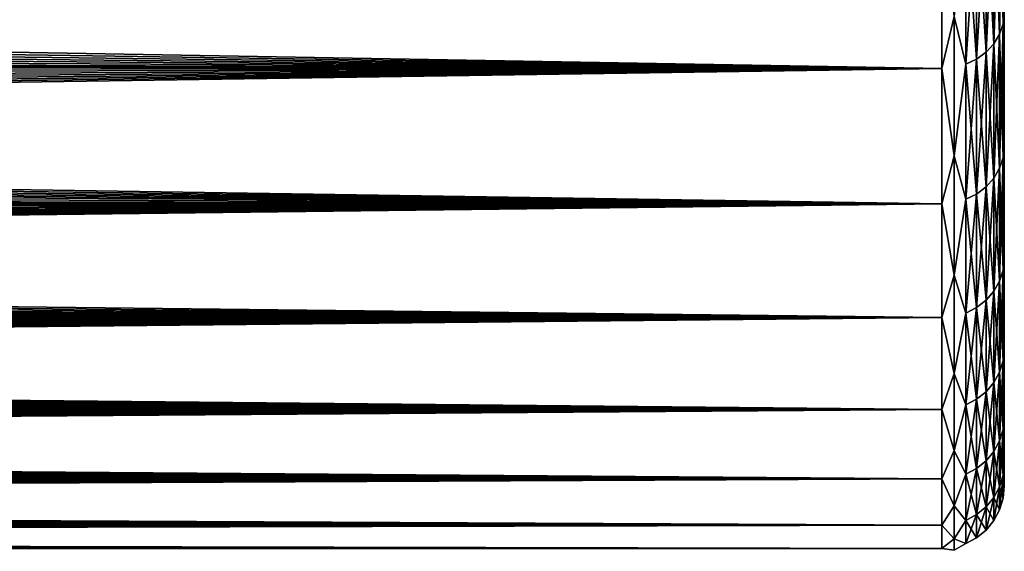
# Model space of a CAD drawing. Header units: metres. Extents: x -22 to 72, y -237 to 23.
# Tile 332 of 363: x 55.26 to 60, y -21 to -18.44. Entities that reach past the tile are written whole.
import ezdxf

# ---------------------------------------------------------------- set-up
doc = ezdxf.new("R2010")
doc.units = ezdxf.units.M
doc.layers.add('solid_509588_MEDIA_SW0001', color=7, linetype='CONTINUOUS')

msp = doc.modelspace()

# ---------------------------------------------------------------- linework, layer by layer
at = {"layer": 'solid_509588_MEDIA_SW0001'}
for points in [[(59.994305, -17.71904, 95.313774), (59.977276, -17.767141, 95.343132), (59.977276, -18.511242, 94.017288)], [(59.994305, -18.461124, 93.991516), (59.994305, -17.71904, 95.313774), (59.977276, -18.511242, 94.017288)], [(59.994305, -17.71904, 73.686226), (59.994305, -18.461124, 75.008484), (59.977276, -17.767141, 73.656868)], [(59.994305, -17.71904, 73.686226), (60, -18.405882, 75.028305), (59.994305, -18.461124, 75.008484)], [(59.994305, -18.461124, 93.991516), (60, -18.405882, 93.971695), (59.994305, -17.71904, 95.313774)], [(59.977276, -17.767141, 95.343132), (59.949574, -17.81148, 95.370186), (59.949574, -18.557436, 94.041039)], [(59.977276, -18.511242, 94.017288), (59.977276, -17.767141, 95.343132), (59.949574, -18.557436, 94.041039)], [(59.977276, -17.767141, 73.656868), (59.977276, -18.511242, 74.982712), (59.949574, -17.81148, 73.629814)], [(59.994305, -18.461124, 75.008484), (59.977276, -18.511242, 74.982712), (59.977276, -17.767141, 73.656868)], [(59.949574, -17.81148, 95.370186), (59.912258, -17.850346, 95.393906), (59.912258, -18.597929, 94.061852)], [(59.949574, -18.557436, 94.041039), (59.949574, -17.81148, 95.370186), (59.912258, -18.597929, 94.061852)], [(59.949574, -17.81148, 73.629814), (59.949574, -18.557436, 74.958961), (59.912258, -17.850346, 73.606094)], [(59.977276, -18.511242, 74.982712), (59.949574, -18.557436, 74.958961), (59.949574, -17.81148, 73.629814)], [(59.912258, -17.850346, 95.393906), (59.866768, -17.882242, 95.413376), (59.866768, -18.631163, 94.078941)], [(59.912258, -18.597929, 94.061852), (59.912258, -17.850346, 95.393906), (59.866768, -18.631163, 94.078941)], [(59.912258, -17.850346, 73.606094), (59.912258, -18.597929, 74.938148), (59.866768, -17.882242, 73.586624)], [(59.949574, -18.557436, 74.958961), (59.912258, -18.597929, 74.938148), (59.912258, -17.850346, 73.606094)], [(59.814861, -18.655855, 94.091637), (59.814861, -17.905943, 95.427841), (59.758526, -18.426199, 94.561462)], [(59.814861, -17.905943, 73.572159), (59.814861, -18.655855, 74.908363), (59.758526, -18.426199, 74.438538)], [(59.866768, -17.882242, 95.413376), (59.814861, -17.905943, 95.427841), (59.814861, -18.655855, 94.091637)], [(59.866768, -18.631163, 94.078941), (59.866768, -17.882242, 95.413376), (59.814861, -18.655855, 94.091637)], [(59.866768, -17.882242, 73.586624), (59.866768, -18.631163, 74.921059), (59.814861, -17.905943, 73.572159)], [(59.866768, -18.631163, 74.921059), (59.814861, -18.655855, 74.908363), (59.814861, -17.905943, 73.572159)], [(59.912258, -18.597929, 74.938148), (59.866768, -18.631163, 74.921059), (59.866768, -17.882242, 73.586624)], [(59.700001, -17.925455, 95.439751), (19.526922, -18.487112, 94.461258), (19.368902, -18.591864, 94.264359)], [(59.700001, -18.676186, 94.102089), (59.700001, -17.925455, 95.439751), (19.368902, -18.591864, 94.264359)], [(59.700001, -17.925455, 95.439751), (19.688055, -18.377901, 94.661339), (19.526922, -18.487112, 94.461258)], [(59.700001, -17.925455, 73.560249), (59.700001, -18.676186, 74.897911), (20.250511, -17.983549, 73.656013)], [(59.758526, -18.426199, 94.561462), (59.700001, -17.925455, 95.439751), (59.700001, -18.676186, 94.102089)], [(59.758526, -18.426199, 74.438538), (59.700001, -18.676186, 74.897911), (59.700001, -17.925455, 73.560249)], [(59.700001, -18.676186, 74.897911), (20.111252, -18.085367, 73.826691), (20.250511, -17.983549, 73.656013)], [(59.700001, -18.676186, 74.897911), (19.974554, -18.183558, 73.99485), (20.111252, -18.085367, 73.826691)], [(59.700001, -18.676186, 74.897911), (19.84029, -18.278183, 74.16037), (19.974554, -18.183558, 73.99485)], [(59.700001, -18.676186, 74.897911), (19.708134, -18.369471, 74.323433), (19.84029, -18.278183, 74.16037)], [(59.700001, -18.676186, 74.897911), (19.577997, -18.457609, 74.484184), (19.708134, -18.369471, 74.323433)], [(59.758526, -19.097029, 93.221321), (59.758526, -18.426199, 94.561462), (59.700001, -18.676186, 94.102089)], [(59.758526, -18.426199, 74.438538), (59.758526, -19.097029, 75.778679), (59.700001, -18.676186, 74.897911)], [(59.814861, -18.655855, 94.091637), (59.758526, -18.426199, 94.561462), (59.758526, -19.097029, 93.221321)], [(59.814861, -18.655855, 74.908363), (59.758526, -19.097029, 75.778679), (59.758526, -18.426199, 74.438538)], [(59.994305, -18.461124, 75.008484), (60, -18.405882, 75.028305), (60, -19.048637, 76.398193)], [(59.994305, -18.461124, 93.991516), (60, -19.048637, 92.601807), (60, -18.405882, 93.971695)], [(60, -19.048637, 92.601807), (60, -19.048637, 76.398193), (60, -18.405882, 75.028305)], [(60, -18.405882, 93.971695), (60, -19.048637, 92.601807), (60, -18.405882, 75.028305)], [(59.700001, -18.676186, 74.897911), (19.449795, -18.542786, 74.642761), (19.577997, -18.457609, 74.484184)], [(59.994305, -18.461124, 93.991516), (59.977276, -18.511242, 94.017288), (59.977276, -19.156576, 92.640663)], [(59.994305, -19.104712, 92.618622), (59.994305, -18.461124, 93.991516), (59.977276, -19.156576, 92.640663)], [(59.994305, -18.461124, 75.008484), (59.994305, -19.104712, 76.381378), (59.977276, -18.511242, 74.982712)], [(59.994305, -18.461124, 75.008484), (60, -19.048637, 76.398193), (59.994305, -19.104712, 76.381378)], [(59.994305, -19.104712, 92.618622), (60, -19.048637, 92.601807), (59.994305, -18.461124, 93.991516)], [(59.977276, -18.511242, 94.017288), (59.949574, -18.557436, 94.041039), (59.949574, -19.20438, 92.66098)], [(59.977276, -19.156576, 92.640663), (59.977276, -18.511242, 94.017288), (59.949574, -19.20438, 92.66098)], [(59.977276, -18.511242, 74.982712), (59.977276, -19.156576, 76.359337), (59.949574, -18.557436, 74.958961)], [(59.994305, -19.104712, 76.381378), (59.977276, -19.156576, 76.359337), (59.977276, -18.511242, 74.982712)], [(59.700001, -18.676186, 74.897911), (19.323439, -18.625172, 74.799332), (19.449795, -18.542786, 74.642761)], [(59.949574, -18.557436, 94.041039), (59.912258, -18.597929, 94.061852), (59.912258, -19.246286, 92.678787)], [(59.949574, -19.20438, 92.66098), (59.949574, -18.557436, 94.041039), (59.912258, -19.246286, 92.678787)], [(59.949574, -18.557436, 74.958961), (59.949574, -19.20438, 76.33902), (59.912258, -18.597929, 74.938148)], [(59.977276, -19.156576, 76.359337), (59.949574, -19.20438, 76.33902), (59.949574, -18.557436, 74.958961)], [(59.700001, -18.676186, 74.897911), (19.198843, -18.704939, 74.954041), (19.323439, -18.625172, 74.799332)], [(59.700001, -18.676186, 94.102089), (19.368902, -18.591864, 94.264359), (19.213802, -18.692484, 94.07032)], [(59.912258, -18.597929, 94.061852), (59.866768, -18.631163, 94.078941), (59.866768, -19.280678, 92.693398)], [(59.912258, -19.246286, 92.678787), (59.912258, -18.597929, 94.061852), (59.866768, -19.280678, 92.693398)], [(59.912258, -18.597929, 74.938148), (59.912258, -19.246286, 76.321213), (59.866768, -18.631163, 74.921059)], [(59.949574, -19.20438, 76.33902), (59.912258, -19.246286, 76.321213), (59.912258, -18.597929, 74.938148)], [(59.814861, -19.306232, 92.704262), (59.814861, -18.655855, 94.091637), (59.758526, -19.097029, 93.221321)], [(59.814861, -18.655855, 74.908363), (59.814861, -19.306232, 76.295738), (59.758526, -19.097029, 75.778679)], [(59.866768, -18.631163, 94.078941), (59.814861, -18.655855, 94.091637), (59.814861, -19.306232, 92.704262)], [(59.866768, -19.280678, 92.693398), (59.866768, -18.631163, 94.078941), (59.814861, -19.306232, 92.704262)], [(59.866768, -18.631163, 74.921059), (59.866768, -19.280678, 76.306602), (59.814861, -18.655855, 74.908363)], [(59.866768, -19.280678, 76.306602), (59.814861, -19.306232, 76.295738), (59.814861, -18.655855, 74.908363)], [(59.912258, -19.246286, 76.321213), (59.866768, -19.280678, 76.306602), (59.866768, -18.631163, 74.921059)], [(59.700001, -18.676186, 94.102089), (18.344725, -19.216064, 92.970116), (18.208879, -19.291336, 92.797249)], [(59.700001, -19.327271, 92.713196), (59.700001, -18.676186, 94.102089), (18.208879, -19.291336, 92.797249)], [(59.700001, -18.676186, 94.102089), (18.482748, -19.137697, 93.145721), (18.344725, -19.216064, 92.970116)], [(59.700001, -18.676186, 94.102089), (18.623182, -19.056046, 93.324234), (18.482748, -19.137697, 93.145721)], [(59.700001, -18.676186, 94.102089), (18.766279, -18.970903, 93.505821), (18.623182, -19.056046, 93.324234)], [(59.700001, -18.676186, 94.102089), (18.912289, -18.882053, 93.690651), (18.766279, -18.970903, 93.505821)], [(59.700001, -18.676186, 94.102089), (19.061464, -18.789267, 93.878883), (18.912289, -18.882053, 93.690651)], [(59.700001, -18.676186, 94.102089), (19.213802, -18.692484, 94.07032), (19.061464, -18.789267, 93.878883)], [(59.700001, -19.327271, 76.286804), (19.07592, -18.782246, 75.107063), (19.198843, -18.704939, 74.954041)], [(59.700001, -18.676186, 74.897911), (59.700001, -19.327271, 76.286804), (19.198843, -18.704939, 74.954041)], [(59.758526, -19.097029, 93.221321), (59.700001, -18.676186, 94.102089), (59.700001, -19.327271, 92.713196)], [(59.758526, -19.097029, 75.778679), (59.700001, -19.327271, 76.286804), (59.700001, -18.676186, 74.897911)], [(59.700001, -19.327271, 76.286804), (18.954584, -18.857246, 75.258553), (19.07592, -18.782246, 75.107063)], [(59.700001, -19.327271, 76.286804), (18.834974, -18.929871, 75.408241), (18.954584, -18.857246, 75.258553)], [(59.700001, -19.327271, 76.286804), (18.717234, -19.000025, 75.555779), (18.834974, -18.929871, 75.408241)], [(59.700001, -19.327271, 76.286804), (18.601282, -19.067825, 75.701248), (18.717234, -19.000025, 75.555779)], [(59.994305, -19.104712, 76.381378), (60, -19.048637, 76.398193), (60, -19.589628, 77.81147)], [(59.994305, -19.104712, 92.618622), (60, -19.589628, 91.18853), (60, -19.048637, 92.601807)], [(60, -19.589628, 91.18853), (60, -19.589628, 77.81147), (60, -19.048637, 76.398193)], [(60, -19.048637, 92.601807), (60, -19.589628, 91.18853), (60, -19.048637, 76.398193)], [(59.700001, -19.327271, 76.286804), (18.449322, -19.154753, 75.892128), (18.601282, -19.067825, 75.701248)], [(59.758526, -19.670544, 91.836731), (59.758526, -19.097029, 93.221321), (59.700001, -19.327271, 92.713196)], [(59.758526, -19.097029, 75.778679), (59.758526, -19.670544, 77.163269), (59.700001, -19.327271, 76.286804)], [(59.814861, -19.306232, 92.704262), (59.758526, -19.097029, 93.221321), (59.758526, -19.670544, 91.836731)], [(59.814861, -19.306232, 76.295738), (59.758526, -19.670544, 77.163269), (59.758526, -19.097029, 75.778679)], [(59.994305, -19.104712, 92.618622), (59.977276, -19.156576, 92.640663), (59.977276, -19.699701, 91.220604)], [(59.994305, -19.646368, 91.202408), (59.994305, -19.104712, 92.618622), (59.977276, -19.699701, 91.220604)], [(59.994305, -19.104712, 76.381378), (59.994305, -19.646368, 77.797592), (59.977276, -19.156576, 76.359337)], [(59.994305, -19.104712, 76.381378), (60, -19.589628, 77.81147), (59.994305, -19.646368, 77.797592)], [(59.994305, -19.646368, 91.202408), (60, -19.589628, 91.18853), (59.994305, -19.104712, 92.618622)], [(59.700001, -19.327271, 76.286804), (18.300207, -19.237938, 76.079681), (18.449322, -19.154753, 75.892128)], [(59.977276, -19.156576, 92.640663), (59.949574, -19.20438, 92.66098), (59.949574, -19.748861, 91.237373)], [(59.977276, -19.699701, 91.220604), (59.977276, -19.156576, 92.640663), (59.949574, -19.748861, 91.237373)], [(59.977276, -19.156576, 76.359337), (59.977276, -19.699701, 77.779396), (59.949574, -19.20438, 76.33902)], [(59.994305, -19.646368, 77.797592), (59.977276, -19.699701, 77.779396), (59.977276, -19.156576, 76.359337)], [(59.700001, -19.327271, 76.286804), (18.153746, -19.317619, 76.26413), (18.300207, -19.237938, 76.079681)], [(59.949574, -19.20438, 92.66098), (59.912258, -19.246286, 92.678787), (59.912258, -19.791956, 91.252075)], [(59.949574, -19.748861, 91.237373), (59.949574, -19.20438, 92.66098), (59.912258, -19.791956, 91.252075)], [(59.949574, -19.20438, 76.33902), (59.949574, -19.748861, 77.762627), (59.912258, -19.246286, 76.321213)], [(59.977276, -19.699701, 77.779396), (59.949574, -19.748861, 77.762627), (59.949574, -19.20438, 76.33902)], [(59.866768, -19.280678, 92.693398), (59.814861, -19.306232, 92.704262), (59.814861, -19.853601, 91.273109)], [(59.866768, -19.827322, 91.264145), (59.866768, -19.280678, 92.693398), (59.814861, -19.853601, 91.273109)], [(59.866768, -19.280678, 76.306602), (59.866768, -19.827322, 77.735855), (59.814861, -19.306232, 76.295738)], [(59.912258, -19.246286, 92.678787), (59.866768, -19.280678, 92.693398), (59.866768, -19.827322, 91.264145)], [(59.912258, -19.791956, 91.252075), (59.912258, -19.246286, 92.678787), (59.866768, -19.827322, 91.264145)], [(59.912258, -19.246286, 76.321213), (59.912258, -19.791956, 77.747925), (59.866768, -19.280678, 76.306602)], [(59.912258, -19.791956, 77.747925), (59.866768, -19.827322, 77.735855), (59.866768, -19.280678, 76.306602)], [(59.949574, -19.748861, 77.762627), (59.912258, -19.791956, 77.747925), (59.912258, -19.246286, 76.321213)], [(59.700001, -19.327271, 92.713196), (17.206827, -19.790421, 91.524193), (17.091166, -19.841667, 91.378098)], [(59.700001, -19.875235, 91.280487), (59.700001, -19.327271, 92.713196), (17.091166, -19.841667, 91.378098)], [(59.700001, -19.327271, 92.713196), (17.324579, -19.736912, 91.673164), (17.206827, -19.790421, 91.524193)], [(59.700001, -19.327271, 92.713196), (17.444529, -19.680977, 91.825241), (17.324579, -19.736912, 91.673164)], [(59.700001, -19.327271, 92.713196), (17.56658, -19.622581, 91.980263), (17.444529, -19.680977, 91.825241)], [(59.700001, -19.327271, 92.713196), (17.690533, -19.5618, 92.137802), (17.56658, -19.622581, 91.980263)], [(59.700001, -19.327271, 92.713196), (17.816561, -19.498466, 92.298065), (17.690533, -19.5618, 92.137802)], [(59.700001, -19.327271, 92.713196), (17.944841, -19.432404, 92.461258), (17.816561, -19.498466, 92.298065)], [(59.700001, -19.327271, 92.713196), (18.075554, -19.363426, 92.627586), (17.944841, -19.432404, 92.461258)], [(59.700001, -19.327271, 76.286804), (18.009762, -19.394009, 76.445663), (18.153746, -19.317619, 76.26413)], [(59.700001, -19.327271, 76.286804), (59.700001, -19.875235, 77.719513), (18.009762, -19.394009, 76.445663)], [(59.700001, -19.327271, 92.713196), (18.208879, -19.291336, 92.797249), (18.075554, -19.363426, 92.627586)], [(59.758526, -19.670544, 91.836731), (59.700001, -19.327271, 92.713196), (59.700001, -19.875235, 91.280487)], [(59.758526, -19.670544, 77.163269), (59.700001, -19.875235, 77.719513), (59.700001, -19.327271, 76.286804)], [(59.814861, -19.853601, 91.273109), (59.814861, -19.306232, 92.704262), (59.758526, -19.670544, 91.836731)], [(59.814861, -19.306232, 76.295738), (59.814861, -19.853601, 77.726891), (59.758526, -19.670544, 77.163269)], [(59.866768, -19.827322, 77.735855), (59.814861, -19.853601, 77.726891), (59.814861, -19.306232, 76.295738)], [(59.700001, -19.875235, 77.719513), (17.868544, -19.467009, 76.623734), (18.009762, -19.394009, 76.445663)], [(59.700001, -19.875235, 77.719513), (17.730156, -19.536692, 76.798203), (17.868544, -19.467009, 76.623734)], [(59.700001, -19.875235, 77.719513), (17.594433, -19.603283, 76.969315), (17.730156, -19.536692, 76.798203)], [(59.700001, -19.875235, 77.719513), (17.46121, -19.666992, 77.137299), (17.594433, -19.603283, 76.969315)], [(59.994305, -19.646368, 77.797592), (60, -19.589628, 77.81147), (60, -20.025928, 79.260529)], [(59.994305, -19.646368, 91.202408), (60, -20.025928, 89.739471), (60, -19.589628, 91.18853)], [(60, -20.025928, 89.739471), (60, -20.025928, 79.260529), (60, -19.589628, 77.81147)], [(60, -19.589628, 91.18853), (60, -20.025928, 89.739471), (60, -19.589628, 77.81147)], [(59.700001, -19.875235, 77.719513), (17.330326, -19.728018, 77.302414), (17.46121, -19.666992, 77.137299)], [(59.994305, -19.646368, 91.202408), (59.977276, -19.699701, 91.220604), (59.977276, -20.137722, 89.764687)], [(59.994305, -20.0832, 89.750435), (59.994305, -19.646368, 91.202408), (59.977276, -20.137722, 89.764687)], [(59.994305, -19.646368, 77.797592), (59.994305, -20.0832, 79.249565), (59.977276, -19.699701, 77.779396)], [(59.994305, -19.646368, 77.797592), (60, -20.025928, 79.260529), (59.994305, -20.0832, 79.249565)], [(59.994305, -20.0832, 89.750435), (60, -20.025928, 89.739471), (59.994305, -19.646368, 91.202408)], [(59.758526, -20.143822, 90.414757), (59.758526, -19.670544, 91.836731), (59.700001, -19.875235, 91.280487)], [(59.758526, -19.670544, 77.163269), (59.758526, -20.143822, 78.585243), (59.700001, -19.875235, 77.719513)], [(59.814861, -19.853601, 91.273109), (59.758526, -19.670544, 91.836731), (59.758526, -20.143822, 90.414757)], [(59.814861, -19.853601, 77.726891), (59.758526, -20.143822, 78.585243), (59.758526, -19.670544, 77.163269)], [(59.977276, -19.699701, 91.220604), (59.949574, -19.748861, 91.237373), (59.949574, -20.187975, 89.777824)], [(59.977276, -20.137722, 89.764687), (59.977276, -19.699701, 91.220604), (59.949574, -20.187975, 89.777824)], [(59.977276, -19.699701, 77.779396), (59.977276, -20.137722, 79.235313), (59.949574, -19.748861, 77.762627)], [(59.994305, -20.0832, 79.249565), (59.977276, -20.137722, 79.235313), (59.977276, -19.699701, 77.779396)], [(59.700001, -19.875235, 77.719513), (17.20162, -19.786545, 77.464897), (17.330326, -19.728018, 77.302414)], [(59.949574, -19.748861, 91.237373), (59.912258, -19.791956, 91.252075), (59.912258, -20.232025, 89.789345)], [(59.949574, -20.187975, 89.777824), (59.949574, -19.748861, 91.237373), (59.912258, -20.232025, 89.789345)], [(59.949574, -19.748861, 77.762627), (59.949574, -20.187975, 79.222176), (59.912258, -19.791956, 77.747925)], [(59.977276, -20.137722, 79.235313), (59.949574, -20.187975, 79.222176), (59.949574, -19.748861, 77.762627)], [(59.700001, -19.875235, 77.719513), (17.075275, -19.842497, 77.624298), (17.20162, -19.786545, 77.464897)], [(59.912258, -19.791956, 91.252075), (59.866768, -19.827322, 91.264145), (59.866768, -20.268179, 89.798798)], [(59.912258, -20.232025, 89.789345), (59.912258, -19.791956, 91.252075), (59.866768, -20.268179, 89.798798)], [(59.912258, -19.791956, 77.747925), (59.912258, -20.232025, 79.210655), (59.866768, -19.827322, 77.735855)], [(59.949574, -20.187975, 79.222176), (59.912258, -20.232025, 79.210655), (59.912258, -19.791956, 77.747925)], [(59.700001, -19.875235, 77.719513), (16.951382, -19.895912, 77.780426), (17.075275, -19.842497, 77.624298)], [(59.700001, -19.875235, 91.280487), (17.091166, -19.841667, 91.378098), (16.977486, -19.890806, 91.234673)], [(59.814861, -20.295042, 89.805817), (59.814861, -19.853601, 91.273109), (59.758526, -20.143822, 90.414757)], [(59.814861, -19.853601, 77.726891), (59.814861, -20.295042, 79.194183), (59.758526, -20.143822, 78.585243)], [(59.866768, -19.827322, 91.264145), (59.814861, -19.853601, 91.273109), (59.814861, -20.295042, 89.805817)], [(59.866768, -20.268179, 89.798798), (59.866768, -19.827322, 91.264145), (59.814861, -20.295042, 89.805817)], [(59.866768, -19.827322, 77.735855), (59.866768, -20.268179, 79.201202), (59.814861, -19.853601, 77.726891)], [(59.866768, -20.268179, 79.201202), (59.814861, -20.295042, 79.194183), (59.814861, -19.853601, 77.726891)], [(59.912258, -20.232025, 79.210655), (59.866768, -20.268179, 79.201202), (59.866768, -19.827322, 77.735855)], [(59.700001, -19.875235, 91.280487), (15.941739, -20.284985, 89.933182), (15.847974, -20.316101, 89.815643)], [(59.700001, -20.317158, 89.8116), (59.700001, -19.875235, 91.280487), (15.847974, -20.316101, 89.815643)], [(59.700001, -19.875235, 91.280487), (16.03726, -20.252525, 90.052948), (15.941739, -20.284985, 89.933182)], [(59.700001, -19.875235, 91.280487), (16.134583, -20.218624, 90.17514), (16.03726, -20.252525, 90.052948)], [(59.700001, -19.875235, 91.280487), (16.233658, -20.18329, 90.299553), (16.134583, -20.218624, 90.17514)], [(59.700001, -19.875235, 91.280487), (16.334421, -20.146551, 90.425911), (16.233658, -20.18329, 90.299553)], [(59.700001, -19.875235, 91.280487), (16.436935, -20.108303, 90.554436), (16.334421, -20.146551, 90.425911)], [(59.700001, -19.875235, 91.280487), (16.541269, -20.068432, 90.68531), (16.436935, -20.108303, 90.554436)], [(59.700001, -19.875235, 91.280487), (16.647482, -20.026817, 90.818748), (16.541269, -20.068432, 90.68531)], [(59.700001, -19.875235, 91.280487), (16.755644, -19.983337, 90.954933), (16.647482, -20.026817, 90.818748)], [(59.700001, -19.875235, 91.280487), (16.865679, -19.937984, 91.093689), (16.755644, -19.983337, 90.954933)], [(59.700001, -20.317158, 79.1884), (16.829838, -19.946959, 77.933502), (16.951382, -19.895912, 77.780426)], [(59.700001, -19.875235, 91.280487), (16.977486, -19.890806, 91.234673), (16.865679, -19.937984, 91.093689)], [(59.700001, -19.875235, 77.719513), (59.700001, -20.317158, 79.1884), (16.951382, -19.895912, 77.780426)], [(59.758526, -20.143822, 90.414757), (59.700001, -19.875235, 91.280487), (59.700001, -20.317158, 89.8116)], [(59.758526, -20.143822, 78.585243), (59.700001, -20.317158, 79.1884), (59.700001, -19.875235, 77.719513)], [(59.700001, -20.317158, 79.1884), (16.710548, -19.995798, 78.083763), (16.829838, -19.946959, 77.933502)], [(59.700001, -20.317158, 79.1884), (16.593414, -20.042583, 78.231438), (16.710548, -19.995798, 78.083763)], [(59.700001, -20.317158, 79.1884), (16.47834, -20.087458, 78.376762), (16.593414, -20.042583, 78.231438)], [(59.994305, -20.0832, 79.249565), (60, -20.025928, 79.260529), (60, -20.355173, 80.737488)], [(59.994305, -20.0832, 89.750435), (60, -20.355173, 88.262512), (60, -20.025928, 89.739471)], [(60, -20.355173, 88.262512), (60, -20.355173, 80.737488), (60, -20.025928, 79.260529)], [(60, -20.025928, 89.739471), (60, -20.355173, 88.262512), (60, -20.025928, 79.260529)], [(59.700001, -20.317158, 79.1884), (16.365427, -20.130369, 78.519348), (16.47834, -20.087458, 78.376762)], [(59.994305, -20.0832, 89.750435), (59.977276, -20.137722, 89.764687), (59.977276, -20.468298, 88.280685)], [(59.994305, -20.412882, 88.270447), (59.994305, -20.0832, 89.750435), (59.977276, -20.468298, 88.280685)], [(59.994305, -20.0832, 79.249565), (59.994305, -20.412882, 80.729553), (59.977276, -20.137722, 79.235313)], [(59.994305, -20.0832, 79.249565), (60, -20.355173, 80.737488), (59.994305, -20.412882, 80.729553)], [(59.994305, -20.412882, 88.270447), (60, -20.355173, 88.262512), (59.994305, -20.0832, 89.750435)], [(59.700001, -20.317158, 79.1884), (16.254738, -20.171333, 78.658997), (16.365427, -20.130369, 78.519348)], [(59.758526, -20.514452, 88.962646), (59.758526, -20.143822, 90.414757), (59.700001, -20.317158, 89.8116)], [(59.758526, -20.143822, 78.585243), (59.758526, -20.514452, 80.037354), (59.700001, -20.317158, 79.1884)], [(59.814861, -20.295042, 89.805817), (59.758526, -20.143822, 90.414757), (59.758526, -20.514452, 88.962646)], [(59.814861, -20.295042, 79.194183), (59.758526, -20.514452, 80.037354), (59.758526, -20.143822, 78.585243)], [(59.977276, -20.137722, 89.764687), (59.949574, -20.187975, 89.777824), (59.949574, -20.519375, 88.290123)], [(59.977276, -20.468298, 88.280685), (59.977276, -20.137722, 89.764687), (59.949574, -20.519375, 88.290123)], [(59.977276, -20.137722, 79.235313), (59.977276, -20.468298, 80.719315), (59.949574, -20.187975, 79.222176)], [(59.994305, -20.412882, 80.729553), (59.977276, -20.468298, 80.719315), (59.977276, -20.137722, 79.235313)], [(59.700001, -20.317158, 79.1884), (16.146212, -20.210485, 78.795944), (16.254738, -20.171333, 78.658997)], [(59.949574, -20.187975, 89.777824), (59.912258, -20.232025, 89.789345), (59.912258, -20.56415, 88.298393)], [(59.949574, -20.519375, 88.290123), (59.949574, -20.187975, 89.777824), (59.912258, -20.56415, 88.298393)], [(59.949574, -20.187975, 79.222176), (59.949574, -20.519375, 80.709877), (59.912258, -20.232025, 79.210655)], [(59.977276, -20.468298, 80.719315), (59.949574, -20.519375, 80.709877), (59.949574, -20.187975, 79.222176)], [(59.700001, -20.317158, 79.1884), (16.039782, -20.247957, 78.93042), (16.146212, -20.210485, 78.795944)], [(59.912258, -20.232025, 89.789345), (59.866768, -20.268179, 89.798798), (59.866768, -20.600897, 88.305176)], [(59.912258, -20.56415, 88.298393), (59.912258, -20.232025, 89.789345), (59.866768, -20.600897, 88.305176)], [(59.912258, -20.232025, 79.210655), (59.912258, -20.56415, 80.701607), (59.866768, -20.268179, 79.201202)], [(59.949574, -20.519375, 80.709877), (59.912258, -20.56415, 80.701607), (59.912258, -20.232025, 79.210655)], [(59.700001, -20.317158, 79.1884), (15.832964, -20.318335, 79.192902), (15.935388, -20.283869, 79.06266)], [(59.700001, -20.317158, 79.1884), (15.935388, -20.283869, 79.06266), (16.039782, -20.247957, 78.93042)], [(59.866768, -20.268179, 89.798798), (59.814861, -20.295042, 89.805817), (59.814861, -20.628201, 88.310219)], [(59.866768, -20.600897, 88.305176), (59.866768, -20.268179, 89.798798), (59.814861, -20.628201, 88.310219)], [(59.866768, -20.268179, 79.201202), (59.866768, -20.600897, 80.694824), (59.814861, -20.295042, 79.194183)], [(59.912258, -20.56415, 80.701607), (59.866768, -20.600897, 80.694824), (59.866768, -20.268179, 79.201202)], [(59.700001, -20.317158, 89.8116), (14.814653, -20.615679, 88.499222), (14.707471, -20.642544, 88.358154)], [(59.700001, -20.650679, 88.314377), (59.700001, -20.317158, 89.8116), (14.707471, -20.642544, 88.358154)], [(59.700001, -20.317158, 89.8116), (14.925372, -20.587173, 88.643463), (14.814653, -20.615679, 88.499222)], [(59.700001, -20.317158, 89.8116), (15.039685, -20.556858, 88.791336), (14.925372, -20.587173, 88.643463)], [(59.700001, -20.317158, 89.8116), (15.1576, -20.524628, 88.942932), (15.039685, -20.556858, 88.791336)], [(59.700001, -20.317158, 89.8116), (15.238168, -20.502098, 89.045769), (15.1576, -20.524628, 88.942932)], [(59.700001, -20.317158, 89.8116), (15.320333, -20.478668, 89.150177), (15.238168, -20.502098, 89.045769)], [(59.700001, -20.317158, 89.8116), (15.404127, -20.454273, 89.256332), (15.320333, -20.478668, 89.150177)], [(59.700001, -20.317158, 89.8116), (15.48958, -20.428844, 89.364395), (15.404127, -20.454273, 89.256332)], [(59.700001, -20.317158, 89.8116), (15.576725, -20.402308, 89.474525), (15.48958, -20.428844, 89.364395)], [(59.700001, -20.317158, 89.8116), (15.665515, -20.374678, 89.586502), (15.576725, -20.402308, 89.474525)], [(59.700001, -20.317158, 89.8116), (15.755915, -20.34597, 89.700142), (15.665515, -20.374678, 89.586502)], [(59.700001, -20.650679, 80.685623), (15.732564, -20.351332, 79.320877), (15.832964, -20.318335, 79.192902)], [(59.700001, -20.317158, 89.8116), (15.847974, -20.316101, 89.815643), (15.755915, -20.34597, 89.700142)], [(59.700001, -20.317158, 79.1884), (59.700001, -20.650679, 80.685623), (15.832964, -20.318335, 79.192902)], [(59.758526, -20.514452, 88.962646), (59.700001, -20.317158, 89.8116), (59.700001, -20.650679, 88.314377)], [(59.758526, -20.514452, 80.037354), (59.700001, -20.650679, 80.685623), (59.700001, -20.317158, 79.1884)], [(59.814861, -20.628201, 88.310219), (59.814861, -20.295042, 89.805817), (59.758526, -20.514452, 88.962646)], [(59.814861, -20.295042, 79.194183), (59.814861, -20.628201, 80.689781), (59.758526, -20.514452, 80.037354)], [(59.866768, -20.600897, 80.694824), (59.814861, -20.628201, 80.689781), (59.814861, -20.295042, 79.194183)], [(59.700001, -20.650679, 80.685623), (15.634239, -20.382853, 79.446358), (15.732564, -20.351332, 79.320877)], [(59.994305, -20.412882, 80.729553), (60, -20.355173, 80.737488), (60, -20.57563, 82.234459)], [(59.994305, -20.412882, 88.270447), (60, -20.57563, 86.765541), (60, -20.355173, 88.262512)], [(60, -20.57563, 86.765541), (60, -20.57563, 82.234459), (60, -20.355173, 80.737488)], [(60, -20.355173, 88.262512), (60, -20.57563, 86.765541), (60, -20.355173, 80.737488)], [(59.700001, -20.650679, 80.685623), (15.443663, -20.441849, 79.690544), (15.537951, -20.412994, 79.569519)], [(59.700001, -20.650679, 80.685623), (15.537951, -20.412994, 79.569519), (15.634239, -20.382853, 79.446358)], [(59.994305, -20.412882, 88.270447), (59.977276, -20.468298, 88.280685), (59.977276, -20.689667, 86.776512)], [(59.994305, -20.633652, 86.770348), (59.994305, -20.412882, 88.270447), (59.977276, -20.689667, 86.776512)], [(59.994305, -20.412882, 80.729553), (59.994305, -20.633652, 82.229652), (59.977276, -20.468298, 80.719315)], [(59.994305, -20.412882, 80.729553), (60, -20.57563, 82.234459), (59.994305, -20.633652, 82.229652)], [(59.994305, -20.633652, 86.770348), (60, -20.57563, 86.765541), (59.994305, -20.412882, 88.270447)], [(59.700001, -20.650679, 80.685623), (15.260931, -20.496029, 79.926949), (15.351336, -20.4695, 79.809631)], [(59.700001, -20.650679, 80.685623), (15.351336, -20.4695, 79.809631), (15.443663, -20.441849, 79.690544)], [(59.977276, -20.468298, 88.280685), (59.949574, -20.519375, 88.290123), (59.949574, -20.741297, 86.782188)], [(59.977276, -20.689667, 86.776512), (59.977276, -20.468298, 88.280685), (59.949574, -20.741297, 86.782188)], [(59.977276, -20.468298, 80.719315), (59.977276, -20.689667, 82.223488), (59.949574, -20.519375, 80.709877)], [(59.994305, -20.633652, 82.229652), (59.977276, -20.689667, 82.223488), (59.977276, -20.468298, 80.719315)], [(59.700001, -20.650679, 80.685623), (15.086183, -20.545679, 80.155449), (15.17253, -20.521423, 80.04229)], [(59.700001, -20.650679, 80.685623), (15.17253, -20.521423, 80.04229), (15.260931, -20.496029, 79.926949)], [(59.758526, -20.780544, 87.487793), (59.758526, -20.514452, 88.962646), (59.700001, -20.650679, 88.314377)], [(59.758526, -20.514452, 80.037354), (59.758526, -20.780544, 81.512207), (59.700001, -20.650679, 80.685623)], [(59.814861, -20.628201, 88.310219), (59.758526, -20.514452, 88.962646), (59.758526, -20.780544, 87.487793)], [(59.814861, -20.628201, 80.689781), (59.758526, -20.780544, 81.512207), (59.758526, -20.514452, 80.037354)], [(59.949574, -20.519375, 88.290123), (59.912258, -20.56415, 88.298393), (59.912258, -20.786556, 86.78717)], [(59.949574, -20.741297, 86.782188), (59.949574, -20.519375, 88.290123), (59.912258, -20.786556, 86.78717)], [(59.949574, -20.519375, 80.709877), (59.949574, -20.741297, 82.217812), (59.912258, -20.56415, 80.701607)], [(59.977276, -20.689667, 82.223488), (59.949574, -20.741297, 82.217812), (59.949574, -20.519375, 80.709877)], [(59.700001, -20.650679, 80.685623), (14.919287, -20.59107, 80.375946), (15.001798, -20.568871, 80.266609)], [(59.700001, -20.650679, 80.685623), (15.001798, -20.568871, 80.266609), (15.086183, -20.545679, 80.155449)], [(59.912258, -20.56415, 88.298393), (59.866768, -20.600897, 88.305176), (59.866768, -20.8237, 86.79126)], [(59.912258, -20.786556, 86.78717), (59.912258, -20.56415, 88.298393), (59.866768, -20.8237, 86.79126)], [(59.912258, -20.56415, 80.701607), (59.912258, -20.786556, 82.21283), (59.866768, -20.600897, 80.694824)], [(59.949574, -20.741297, 82.217812), (59.912258, -20.786556, 82.21283), (59.912258, -20.56415, 80.701607)], [(59.700001, -20.650679, 80.685623), (14.75953, -20.632771, 80.589912), (14.838561, -20.61235, 80.483658)], [(59.700001, -20.650679, 80.685623), (14.838561, -20.61235, 80.483658), (14.919287, -20.59107, 80.375946)], [(59.866768, -20.600897, 88.305176), (59.814861, -20.628201, 88.310219), (59.814861, -20.851299, 86.794296)], [(59.866768, -20.8237, 86.79126), (59.866768, -20.600897, 88.305176), (59.814861, -20.851299, 86.794296)], [(59.866768, -20.600897, 80.694824), (59.866768, -20.8237, 82.20874), (59.814861, -20.628201, 80.689781)], [(59.912258, -20.786556, 82.21283), (59.866768, -20.8237, 82.20874), (59.866768, -20.600897, 80.694824)], [(59.994305, -20.633652, 82.229652), (60, -20.57563, 82.234459), (60, -20.68615, 83.743477)], [(59.994305, -20.633652, 86.770348), (60, -20.68615, 85.256523), (60, -20.57563, 86.765541)], [(60, -20.68615, 85.256523), (60, -20.68615, 83.743477), (60, -20.57563, 82.234459)], [(60, -20.57563, 86.765541), (60, -20.68615, 85.256523), (60, -20.57563, 82.234459)], [(59.700001, -20.650679, 88.314377), (13.755817, -20.852451, 86.985016), (13.689303, -20.865366, 86.874123)], [(59.700001, -20.87402, 86.796799), (59.700001, -20.650679, 88.314377), (13.689303, -20.865366, 86.874123)], [(59.700001, -20.650679, 88.314377), (13.825625, -20.838676, 87.097992), (13.755817, -20.852451, 86.985016)], [(59.700001, -20.650679, 88.314377), (13.898725, -20.823988, 87.213211), (13.825625, -20.838676, 87.097992)], [(59.700001, -20.650679, 88.314377), (13.97508, -20.808352, 87.330627), (13.898725, -20.823988, 87.213211)], [(59.700001, -20.650679, 88.314377), (14.054679, -20.79175, 87.450104), (13.97508, -20.808352, 87.330627)], [(59.700001, -20.650679, 88.314377), (14.137611, -20.774105, 87.571899), (14.054679, -20.79175, 87.450104)], [(59.700001, -20.650679, 88.314377), (14.22397, -20.755329, 87.696304), (14.137611, -20.774105, 87.571899)], [(59.700001, -20.650679, 88.314377), (14.313783, -20.735371, 87.823318), (14.22397, -20.755329, 87.696304)], [(59.700001, -20.650679, 88.314377), (14.406975, -20.714224, 87.952667), (14.313783, -20.735371, 87.823318)], [(59.700001, -20.650679, 88.314377), (14.503613, -20.69178, 88.084724), (14.406975, -20.714224, 87.952667)], [(59.700001, -20.650679, 88.314377), (14.603771, -20.667913, 88.219864), (14.503613, -20.69178, 88.084724)], [(59.700001, -20.650679, 88.314377), (14.707471, -20.642544, 88.358154), (14.603771, -20.667913, 88.219864)], [(59.700001, -20.87402, 82.203201), (14.606744, -20.671017, 80.797424), (14.682227, -20.652332, 80.69458)], [(59.700001, -20.650679, 80.685623), (14.682227, -20.652332, 80.69458), (14.75953, -20.632771, 80.589912)], [(59.700001, -20.650679, 80.685623), (59.700001, -20.87402, 82.203201), (14.682227, -20.652332, 80.69458)], [(59.758526, -20.780544, 87.487793), (59.700001, -20.650679, 88.314377), (59.700001, -20.87402, 86.796799)], [(59.758526, -20.780544, 81.512207), (59.700001, -20.87402, 82.203201), (59.700001, -20.650679, 80.685623)], [(59.814861, -20.851299, 86.794296), (59.814861, -20.628201, 88.310219), (59.758526, -20.780544, 87.487793)], [(59.814861, -20.628201, 80.689781), (59.814861, -20.851299, 82.205704), (59.758526, -20.780544, 81.512207)], [(59.866768, -20.8237, 82.20874), (59.814861, -20.851299, 82.205704), (59.814861, -20.628201, 80.689781)], [(59.994305, -20.633652, 86.770348), (59.977276, -20.689667, 86.776512), (59.977276, -20.800646, 85.260185)], [(59.994305, -20.744331, 85.258133), (59.994305, -20.633652, 86.770348), (59.977276, -20.800646, 85.260185)], [(59.994305, -20.633652, 82.229652), (59.994305, -20.744331, 83.741867), (59.977276, -20.689667, 82.223488)], [(59.994305, -20.633652, 82.229652), (60, -20.68615, 83.743477), (59.994305, -20.744331, 83.741867)], [(59.994305, -20.744331, 85.258133), (60, -20.68615, 85.256523), (59.994305, -20.633652, 86.770348)], [(59.700001, -20.87402, 82.203201), (14.390855, -20.722372, 81.096581), (14.461093, -20.705986, 80.998268)], [(59.700001, -20.87402, 82.203201), (14.461093, -20.705986, 80.998268), (14.533044, -20.688885, 80.898598)], [(59.700001, -20.87402, 82.203201), (14.533044, -20.688885, 80.898598), (14.606744, -20.671017, 80.797424)], [(59.977276, -20.689667, 86.776512), (59.949574, -20.741297, 86.782188), (59.949574, -20.852554, 85.262085)], [(59.977276, -20.800646, 85.260185), (59.977276, -20.689667, 86.776512), (59.949574, -20.852554, 85.262085)], [(59.977276, -20.689667, 82.223488), (59.977276, -20.800646, 83.739815), (59.949574, -20.741297, 82.217812)], [(59.994305, -20.744331, 83.741867), (59.977276, -20.800646, 83.739815), (59.977276, -20.689667, 82.223488)], [(59.994305, -20.744331, 83.741867), (60, -20.68615, 83.743477), (60, -20.68615, 85.256523)], [(59.994305, -20.744331, 83.741867), (60, -20.68615, 85.256523), (59.994305, -20.744331, 85.258133)], [(59.700001, -20.87402, 82.203201), (14.190194, -20.767525, 81.383919), (14.255396, -20.753145, 81.289551)], [(59.700001, -20.87402, 82.203201), (14.255396, -20.753145, 81.289551), (14.322292, -20.738091, 81.193703)], [(59.700001, -20.87402, 82.203201), (14.322292, -20.738091, 81.193703), (14.390855, -20.722372, 81.096581)], [(59.949574, -20.741297, 86.782188), (59.912258, -20.786556, 86.78717), (59.912258, -20.898056, 85.263748)], [(59.949574, -20.852554, 85.262085), (59.949574, -20.741297, 86.782188), (59.912258, -20.898056, 85.263748)], [(59.949574, -20.741297, 82.217812), (59.949574, -20.852554, 83.737915), (59.912258, -20.786556, 82.21283)], [(59.977276, -20.800646, 83.739815), (59.949574, -20.852554, 83.737915), (59.949574, -20.741297, 82.217812)], [(59.994305, -20.744331, 85.258133), (59.977276, -20.800646, 85.260185), (59.977276, -20.800646, 83.739815)], [(59.994305, -20.744331, 83.741867), (59.994305, -20.744331, 85.258133), (59.977276, -20.800646, 83.739815)], [(59.700001, -20.87402, 82.203201), (13.918101, -20.824831, 81.793266), (14.004889, -20.806974, 81.659256)], [(59.700001, -20.87402, 82.203201), (14.004889, -20.806974, 81.659256), (14.095597, -20.787907, 81.522934)], [(59.700001, -20.87402, 82.203201), (14.095597, -20.787907, 81.522934), (14.190194, -20.767525, 81.383919)], [(59.758526, -20.940744, 85.997711), (59.758526, -20.780544, 87.487793), (59.700001, -20.87402, 86.796799)], [(59.758526, -20.780544, 81.512207), (59.758526, -20.940744, 83.002289), (59.700001, -20.87402, 82.203201)], [(59.814861, -20.851299, 86.794296), (59.758526, -20.780544, 87.487793), (59.758526, -20.940744, 85.997711)], [(59.814861, -20.851299, 82.205704), (59.758526, -20.940744, 83.002289), (59.758526, -20.780544, 81.512207)], [(59.912258, -20.786556, 86.78717), (59.866768, -20.8237, 86.79126), (59.866768, -20.935398, 85.265114)], [(59.912258, -20.898056, 85.263748), (59.912258, -20.786556, 86.78717), (59.866768, -20.935398, 85.265114)], [(59.912258, -20.786556, 82.21283), (59.912258, -20.898056, 83.736252), (59.866768, -20.8237, 82.20874)], [(59.949574, -20.852554, 83.737915), (59.912258, -20.898056, 83.736252), (59.912258, -20.786556, 82.21283)], [(59.977276, -20.800646, 85.260185), (59.949574, -20.852554, 85.262085), (59.949574, -20.852554, 83.737915)], [(59.977276, -20.800646, 83.739815), (59.977276, -20.800646, 85.260185), (59.949574, -20.852554, 83.737915)], [(59.700001, -20.87402, 82.203201), (13.755916, -20.857016, 82.053589), (13.83507, -20.841496, 81.924721)], [(59.700001, -20.87402, 82.203201), (13.83507, -20.841496, 81.924721), (13.918101, -20.824831, 81.793266)], [(59.814861, -20.963146, 85.266129), (59.814861, -20.851299, 86.794296), (59.758526, -20.940744, 85.997711)], [(59.814861, -20.851299, 82.205704), (59.814861, -20.963146, 83.733871), (59.758526, -20.940744, 83.002289)], [(59.866768, -20.8237, 86.79126), (59.814861, -20.851299, 86.794296), (59.814861, -20.963146, 85.266129)], [(59.866768, -20.935398, 85.265114), (59.866768, -20.8237, 86.79126), (59.814861, -20.963146, 85.266129)], [(59.866768, -20.8237, 82.20874), (59.866768, -20.935398, 83.734886), (59.814861, -20.851299, 82.205704)], [(59.866768, -20.935398, 83.734886), (59.814861, -20.963146, 83.733871), (59.814861, -20.851299, 82.205704)], [(59.912258, -20.898056, 83.736252), (59.866768, -20.935398, 83.734886), (59.866768, -20.8237, 82.20874)], [(59.949574, -20.852554, 85.262085), (59.912258, -20.898056, 85.263748), (59.912258, -20.898056, 83.736252)], [(59.949574, -20.852554, 83.737915), (59.949574, -20.852554, 85.262085), (59.912258, -20.898056, 83.736252)], [(59.700001, -20.87402, 86.796799), (13.100385, -20.979521, 85.427185), (13.087423, -20.983423, 85.334229)], [(59.700001, -20.985991, 85.26696), (59.700001, -20.87402, 86.796799), (13.087423, -20.983423, 85.334229)], [(59.700001, -20.87402, 86.796799), (13.115817, -20.975311, 85.517982), (13.100385, -20.979521, 85.427185)], [(59.700001, -20.87402, 86.796799), (13.134483, -20.970728, 85.608421), (13.115817, -20.975311, 85.517982)], [(59.700001, -20.87402, 86.796799), (13.156377, -20.965796, 85.698105), (13.134483, -20.970728, 85.608421)], [(59.700001, -20.87402, 86.796799), (13.181094, -20.960579, 85.786125), (13.156377, -20.965796, 85.698105)], [(59.700001, -20.87402, 86.796799), (13.209121, -20.954973, 85.874435), (13.181094, -20.960579, 85.786125)], [(59.700001, -20.87402, 86.796799), (13.240945, -20.948837, 85.964996), (13.209121, -20.954973, 85.874435)], [(59.700001, -20.87402, 86.796799), (13.276814, -20.942097, 86.058395), (13.240945, -20.948837, 85.964996)], [(59.700001, -20.87402, 86.796799), (13.316451, -20.934803, 86.153488), (13.276814, -20.942097, 86.058395)], [(59.700001, -20.87402, 86.796799), (13.359654, -20.92692, 86.250435), (13.316451, -20.934803, 86.153488)], [(59.700001, -20.87402, 86.796799), (13.40622, -20.918407, 86.349388), (13.359654, -20.92692, 86.250435)], [(59.700001, -20.87402, 86.796799), (13.456103, -20.909233, 86.450378), (13.40622, -20.918407, 86.349388)], [(59.700001, -20.87402, 86.796799), (13.509429, -20.899376, 86.553307), (13.456103, -20.909233, 86.450378)], [(59.700001, -20.985991, 83.73304), (13.481751, -20.908951, 82.5466), (13.543891, -20.8974, 82.426674)], [(59.700001, -20.87402, 86.796799), (13.566117, -20.888803, 86.658218), (13.509429, -20.899376, 86.553307)], [(59.700001, -20.985991, 83.73304), (13.543891, -20.8974, 82.426674), (13.610266, -20.884914, 82.304474)], [(59.700001, -20.87402, 86.796799), (13.626086, -20.877476, 86.765175), (13.566117, -20.888803, 86.658218)], [(59.700001, -20.87402, 82.203201), (13.610266, -20.884914, 82.304474), (13.680898, -20.871466, 82.180099)], [(59.700001, -20.87402, 82.203201), (59.700001, -20.985991, 83.73304), (13.610266, -20.884914, 82.304474)], [(59.700001, -20.87402, 86.796799), (13.689303, -20.865366, 86.874123), (13.626086, -20.877476, 86.765175)], [(59.700001, -20.87402, 82.203201), (13.680898, -20.871466, 82.180099), (13.755916, -20.857016, 82.053589)], [(59.758526, -20.940744, 85.997711), (59.700001, -20.87402, 86.796799), (59.700001, -20.985991, 85.26696)], [(59.758526, -20.940744, 83.002289), (59.700001, -20.985991, 83.73304), (59.700001, -20.87402, 82.203201)], [(59.912258, -20.898056, 85.263748), (59.866768, -20.935398, 85.265114), (59.866768, -20.935398, 83.734886)], [(59.912258, -20.898056, 83.736252), (59.912258, -20.898056, 85.263748), (59.866768, -20.935398, 83.734886)], [(59.700001, -20.985991, 83.73304), (13.238029, -20.954027, 83.111214), (13.277924, -20.946579, 83.003059)], [(59.700001, -20.985991, 83.73304), (13.277924, -20.946579, 83.003059), (13.322087, -20.938379, 82.892426)], [(59.700001, -20.985991, 83.73304), (13.322087, -20.938379, 82.892426), (13.370727, -20.929399, 82.779457)], [(59.700001, -20.985991, 83.73304), (13.370727, -20.929399, 82.779457), (13.423984, -20.919605, 82.664207)], [(59.700001, -20.985991, 83.73304), (13.423984, -20.919605, 82.664207), (13.481751, -20.908951, 82.5466)], [(59.758526, -20.994236, 84.5), (59.758526, -20.940744, 85.997711), (59.700001, -20.985991, 85.26696)], [(59.758526, -20.940744, 83.002289), (59.758526, -20.994236, 84.5), (59.700001, -20.985991, 83.73304)], [(59.814861, -20.963146, 85.266129), (59.758526, -20.940744, 85.997711), (59.758526, -20.994236, 84.5)], [(59.814861, -20.963146, 83.733871), (59.758526, -20.994236, 84.5), (59.758526, -20.940744, 83.002289)], [(59.866768, -20.935398, 85.265114), (59.814861, -20.963146, 85.266129), (59.814861, -20.963146, 83.733871)], [(59.866768, -20.935398, 83.734886), (59.866768, -20.935398, 85.265114), (59.814861, -20.963146, 83.733871)], [(59.700001, -20.985991, 85.26696), (13.047283, -20.999599, 84.629745), (13.04761, -20.999928, 84.555504)], [(59.700001, -20.985991, 85.26696), (13.047541, -20.999008, 84.704041), (13.047283, -20.999599, 84.629745)], [(59.700001, -20.985991, 85.26696), (13.048666, -20.998167, 84.777489), (13.047541, -20.999008, 84.704041)], [(59.700001, -20.985991, 85.26696), (13.04761, -20.999928, 84.555504), (13.048242, -20.999992, 84.482208)], [(59.700001, -20.985991, 85.26696), (13.048242, -20.999992, 84.482208), (13.048894, -20.999811, 84.410751)], [(59.700001, -20.985991, 85.26696), (13.050843, -20.997091, 84.849564), (13.048666, -20.998167, 84.777489)], [(59.700001, -20.985991, 85.26696), (13.04876, -20.998011, 84.210907), (13.048818, -20.99704, 84.147438)], [(59.700001, -20.985991, 85.26696), (13.049072, -20.9988, 84.275551), (13.04876, -20.998011, 84.210907)], [(59.700001, -20.985991, 85.26696), (13.048818, -20.99704, 84.147438), (13.049746, -20.99589, 84.084549)], [(59.700001, -20.985991, 85.26696), (13.048894, -20.999811, 84.410751), (13.049253, -20.999405, 84.341949)], [(59.700001, -20.985991, 85.26696), (13.049253, -20.999405, 84.341949), (13.049072, -20.9988, 84.275551)], [(59.700001, -20.985991, 85.26696), (13.049746, -20.99589, 84.084549), (13.05386, -20.993807, 83.990013)], [(59.700001, -20.985991, 85.26696), (13.053704, -20.995766, 84.921707), (13.050843, -20.997091, 84.849564)], [(59.700001, -20.985991, 85.26696), (13.057245, -20.994194, 84.993736), (13.053704, -20.995766, 84.921707)], [(59.700001, -20.985991, 85.26696), (13.05386, -20.993807, 83.990013), (13.06122, -20.991299, 83.895523)], [(59.700001, -20.985991, 85.26696), (13.061547, -20.992395, 85.065132), (13.057245, -20.994194, 84.993736)], [(59.700001, -20.985991, 85.26696), (13.06122, -20.991299, 83.895523), (13.070923, -20.9884, 83.802109)], [(59.700001, -20.985991, 85.26696), (13.066691, -20.990387, 85.135353), (13.061547, -20.992395, 85.065132)], [(59.700001, -20.985991, 85.26696), (13.076168, -20.987051, 85.237328), (13.066691, -20.990387, 85.135353)], [(59.700001, -20.985991, 83.73304), (13.070923, -20.9884, 83.802109), (13.083633, -20.985077, 83.708443)], [(59.700001, -20.985991, 83.73304), (59.700001, -20.985991, 85.26696), (13.070923, -20.9884, 83.802109)], [(59.700001, -20.985991, 85.26696), (13.087423, -20.983423, 85.334229), (13.076168, -20.987051, 85.237328)], [(59.700001, -20.985991, 83.73304), (13.083633, -20.985077, 83.708443), (13.100028, -20.981266, 83.613182)], [(59.700001, -20.985991, 83.73304), (13.100028, -20.981266, 83.613182), (13.12013, -20.976948, 83.516296)], [(59.700001, -20.985991, 83.73304), (13.12013, -20.976948, 83.516296), (13.143544, -20.972136, 83.418564)], [(59.700001, -20.985991, 83.73304), (13.143544, -20.972136, 83.418564), (13.170743, -20.966766, 83.319031)], [(59.700001, -20.985991, 83.73304), (13.170743, -20.966766, 83.319031), (13.202204, -20.960754, 83.216728)], [(59.700001, -20.985991, 83.73304), (13.202204, -20.960754, 83.216728), (13.238029, -20.954027, 83.111214)], [(59.758526, -20.994236, 84.5), (59.700001, -20.985991, 85.26696), (59.700001, -20.985991, 83.73304)], [(59.814861, -20.963146, 83.733871), (59.814861, -20.963146, 85.266129), (59.758526, -20.994236, 84.5)]]:
    msp.add_3dface(points, dxfattribs=at)

doc.saveas('drawing.dxf')
